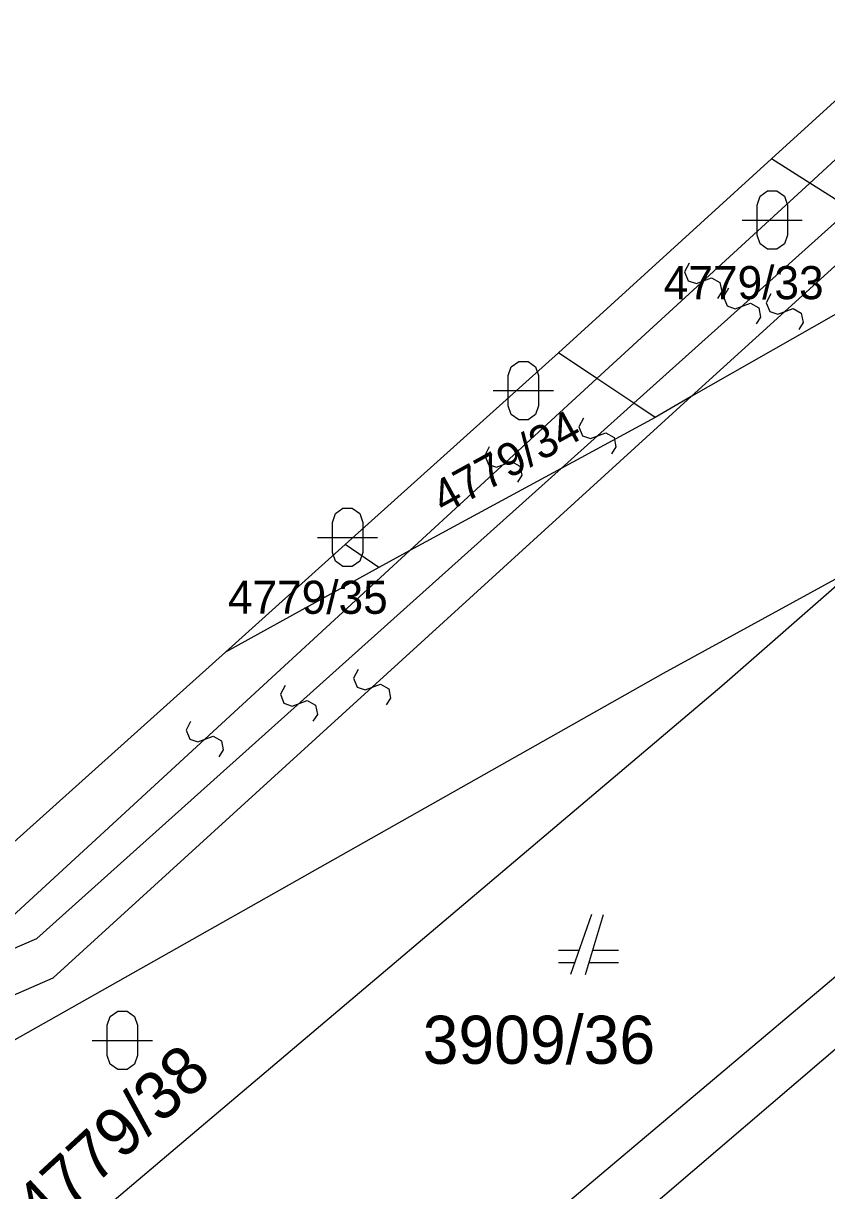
# Model space of a CAD drawing. Extents: x -266179 to -264727, y -1243225 to -1241702.
# Drawn here: x -265104.54 to -265077.82, y -1242739.62 to -1242700.81 of the extents above; entities that cross this region are included whole.
import ezdxf

# ---------------------------------------------------------------- set-up
doc = ezdxf.new("R2010")
doc.units = 0
doc.layers.add('Vrstva 1', color=7, linetype='Continuous')
doc.layers.add('Vrstva 2', color=7, linetype='Continuous')

msp = doc.modelspace()

# ---------------------------------------------------------------- linework, layer by layer
at = {"layer": 'Vrstva 1'}
for p, q in [((-265074.7, -1242700.81), (-265079.65, -1242705.31)), ((-265079.65, -1242705.31), (-265086.74, -1242711.76)), ((-265078.38, -1242706.12), (-265079.65, -1242705.31)), ((-265077.02, -1242706.98), (-265078.38, -1242706.12)), ((-265074.36, -1242708.68), (-265082.32, -1242713.22)), ((-265086.74, -1242711.76), (-265087.6, -1242712.54)), ((-265085.46, -1242712.62), (-265086.74, -1242711.76)), ((-265087.6, -1242712.54), (-265093.83, -1242718.13)), ((-265084.23, -1242713.44), (-265085.46, -1242712.62)), ((-265082.32, -1242713.22), (-265083.52, -1242713.91)), ((-265083.52, -1242713.91), (-265084.23, -1242713.44)), ((-265083.52, -1242713.91), (-265086.65, -1242715.61)), ((-265086.65, -1242715.61), (-265091.68, -1242718.33)), ((-265093.83, -1242718.13), (-265097.82, -1242721.71)), ((-265092.72, -1242718.9), (-265093.83, -1242718.13)), ((-265091.68, -1242718.33), (-265092.72, -1242718.9)), ((-265092.72, -1242718.9), (-265097.82, -1242721.71)), ((-265083.25, -1242722.41), (-265076.73, -1242718.84)), ((-265076.73, -1242718.84), (-265081.3, -1242722.85)), ((-265097.82, -1242721.71), (-265106.08, -1242729.12)), ((-265107.22, -1242735.95), (-265083.25, -1242722.41)), ((-265081.3, -1242722.85), (-265104.78, -1242742.69)), ((-265075.07, -1242730.43), (-265099.96, -1242751.42)), ((-265085.64, -1242730.43), (-265086.34, -1242732.43)), ((-265085.84, -1242732.43), (-265085.24, -1242730.43)), ((-265086.06, -1242731.63), (-265086.74, -1242731.63)), ((-265084.74, -1242731.63), (-265085.6, -1242731.63)), ((-265086.74, -1242732.03), (-265086.2, -1242732.03)), ((-265085.72, -1242732.03), (-265084.74, -1242732.03))]:
    msp.add_line(p, q, dxfattribs=at)
for points in [[(-265080.13, -1242706.85), (-265080.03, -1242706.56), (-265079.78, -1242706.38), (-265079.47, -1242706.38), (-265079.22, -1242706.56), (-265079.12, -1242706.85), (-265079.12, -1242707.85), (-265079.22, -1242708.14), (-265079.47, -1242708.32), (-265079.78, -1242708.32), (-265080.03, -1242708.14), (-265080.13, -1242707.85)], [(-265088.41, -1242712.52), (-265088.31, -1242712.23), (-265088.06, -1242712.05), (-265087.75, -1242712.05), (-265087.5, -1242712.23), (-265087.4, -1242712.52), (-265087.4, -1242713.52), (-265087.5, -1242713.81), (-265087.75, -1242713.99), (-265088.06, -1242713.99), (-265088.31, -1242713.81), (-265088.41, -1242713.52)], [(-265094.26, -1242717.4), (-265094.16, -1242717.11), (-265093.91, -1242716.93), (-265093.6, -1242716.93), (-265093.35, -1242717.11), (-265093.25, -1242717.4), (-265093.25, -1242718.4), (-265093.35, -1242718.69), (-265093.6, -1242718.87), (-265093.91, -1242718.87), (-265094.16, -1242718.69), (-265094.26, -1242718.4)], [(-265101.75, -1242734.12), (-265101.65, -1242733.83), (-265101.4, -1242733.65), (-265101.09, -1242733.65), (-265100.84, -1242733.83), (-265100.74, -1242734.12), (-265100.74, -1242735.12), (-265100.84, -1242735.41), (-265101.09, -1242735.59), (-265101.4, -1242735.59), (-265101.65, -1242735.41), (-265101.75, -1242735.12)]]:
    msp.add_lwpolyline(points, close=True, dxfattribs=at)
for points in [[(-265080.63, -1242707.35), (-265079.36, -1242707.35), (-265078.63, -1242707.35)], [(-265088.91, -1242713.02), (-265087.64, -1242713.02), (-265086.91, -1242713.02)], [(-265094.76, -1242717.9), (-265093.49, -1242717.9), (-265092.76, -1242717.9)], [(-265102.25, -1242734.62), (-265100.98, -1242734.62), (-265100.25, -1242734.62)]]:
    msp.add_lwpolyline(points, dxfattribs=at)
at = {"layer": 'Vrstva 2'}
for p, q in [((-265078.38, -1242706.12), (-265073.47, -1242701.61)), ((-265085.46, -1242712.62), (-265078.38, -1242706.12)), ((-265084.23, -1242713.44), (-265077.02, -1242706.98)), ((-265082.32, -1242713.22), (-265076.1, -1242707.57)), ((-265091.68, -1242718.33), (-265085.46, -1242712.62)), ((-265103.55, -1242732.54), (-265082.32, -1242713.22)), ((-265086.65, -1242715.61), (-265084.23, -1242713.44)), ((-265104.09, -1242731.23), (-265086.65, -1242715.61)), ((-265105.33, -1242730.88), (-265091.68, -1242718.33)), ((-265117.93, -1242737.24), (-265104.09, -1242731.23)), ((-265119.53, -1242739.47), (-265103.55, -1242732.54)), ((-265077.07, -1242734.53), (-265092.14, -1242747.38))]:
    msp.add_line(p, q, dxfattribs=at)
for points in [[(-265082.391, -1242708.784), (-265082.544, -1242709.075), (-265082.422, -1242709.37), (-265082.15, -1242709.459), (-265081.647, -1242709.268), (-265081.37, -1242709.422), (-265081.305, -1242709.729), (-265081.449, -1242709.956)], [(-265081.088, -1242709.618), (-265081.246, -1242709.907), (-265081.127, -1242710.204), (-265080.856, -1242710.297), (-265080.351, -1242710.112), (-265080.076, -1242710.268), (-265080.015, -1242710.576), (-265080.162, -1242710.802)], [(-265079.677, -1242709.806), (-265079.833, -1242710.096), (-265079.712, -1242710.392), (-265079.441, -1242710.483), (-265078.936, -1242710.295), (-265078.66, -1242710.45), (-265078.597, -1242710.757), (-265078.743, -1242710.984)], [(-265085.903, -1242713.933), (-265086.061, -1242714.222), (-265085.942, -1242714.519), (-265085.671, -1242714.612), (-265085.166, -1242714.427), (-265084.891, -1242714.583), (-265084.83, -1242714.891), (-265084.977, -1242715.117)], [(-265089.041, -1242714.889), (-265089.194, -1242715.18), (-265089.072, -1242715.475), (-265088.8, -1242715.564), (-265088.297, -1242715.373), (-265088.02, -1242715.527), (-265087.955, -1242715.834), (-265088.099, -1242716.061)], [(-265093.403, -1242722.291), (-265093.558, -1242722.581), (-265093.437, -1242722.877), (-265093.166, -1242722.968), (-265092.661, -1242722.78), (-265092.385, -1242722.934), (-265092.322, -1242723.242), (-265092.467, -1242723.469)], [(-265095.833, -1242722.828), (-265095.991, -1242723.116), (-265095.872, -1242723.413), (-265095.601, -1242723.506), (-265095.095, -1242723.322), (-265094.821, -1242723.479), (-265094.76, -1242723.787), (-265094.907, -1242724.012)], [(-265098.976, -1242724.019), (-265099.129, -1242724.31), (-265099.007, -1242724.605), (-265098.735, -1242724.694), (-265098.232, -1242724.503), (-265097.955, -1242724.657), (-265097.89, -1242724.964), (-265098.034, -1242725.191)]]:
    msp.add_lwpolyline(points, dxfattribs=at)

# ---------------------------------------------------------------- texts
at = {"layer": 'Vrstva 1'}
for s, height, p in [('4779/33', 1.1, (-265083.236, -1242709.98)), ('4779/35', 1.1, (-265097.736, -1242720.44)), ('3909/36', 1.6, (-265091.257, -1242735.4))]:
    msp.add_text(s, height=height, dxfattribs=at).set_placement(p)
for s, height, rotation, p in [('4779/34', 1.1, 28.7625, (-265090.556, -1242717.145)), ('4779/38', 1.6, 42.6854, (-265103.901, -1242741.056))]:
    msp.add_text(s, height=height, rotation=rotation, dxfattribs=at).set_placement(p)

doc.saveas('drawing.dxf')
